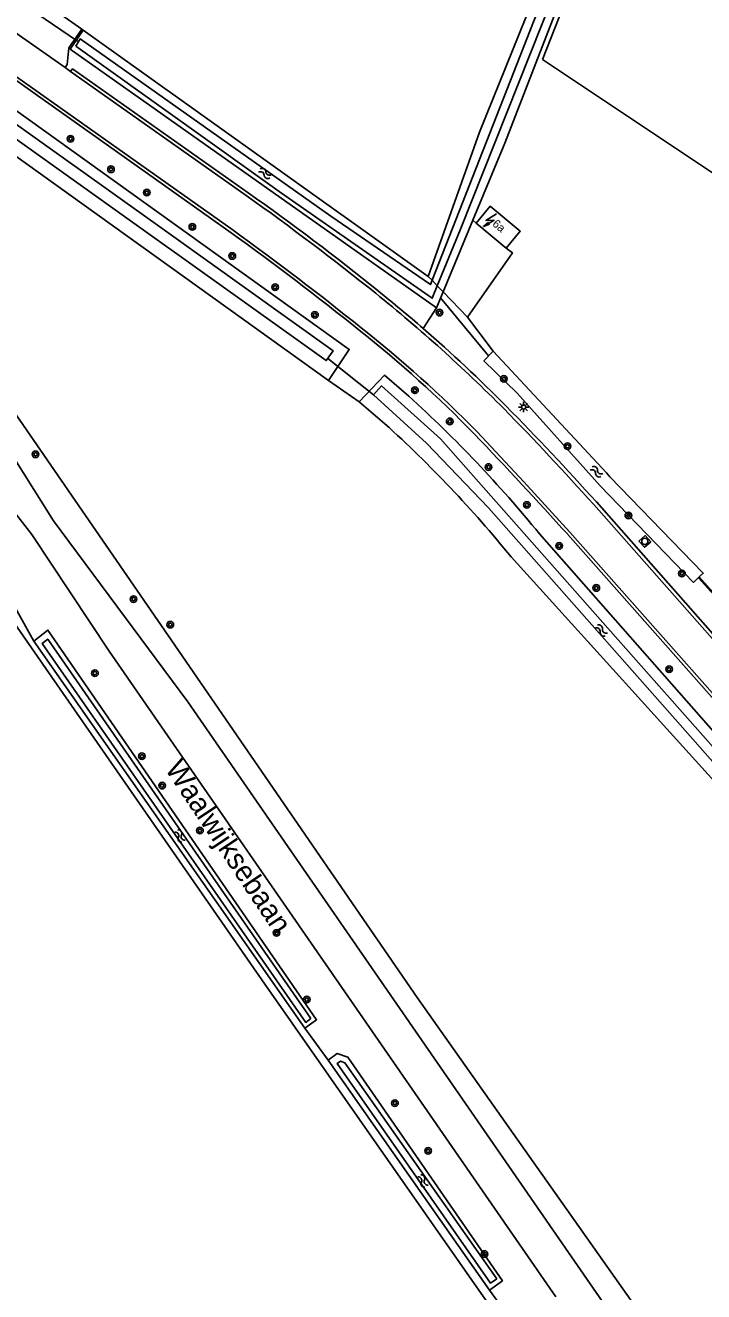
# Model space of a CAD drawing. Extents: x 136000 to 141000, y 400494 to 402006.
# Drawn here: x 136679.5 to 136761.2, y 401183.4 to 401336 of the extents above; entities that cross this region are included whole.
import ezdxf

# ---------------------------------------------------------------- set-up
doc = ezdxf.new("R2010")
doc.units = 0
for name, color, linetype in [('gg-afsc-draadraster', 7, 'Continuous'), ('gg-afsc-erfafscheiding', 7, 'Continuous'), ('gg-afsc-lijn draadraster', 7, 'Continuous'), ('gg-anno-huisnummerreeks BGT', 7, 'Continuous'), ('gg-anno-openbare ruimte label', 7, 'Continuous'), ('gg-bbg-hoofdgebouw', 7, 'Continuous'), ('gg-knt-bronhoudergrens', 7, 'Continuous'), ('gg-knt-onverhard', 7, 'Continuous'), ('gg-knt-verharding', 7, 'Continuous'), ('gg-kntw-bovenkant insteek waterloop', 7, 'Continuous'), ('gg-kntw-waterlijn', 7, 'Continuous'), ('gg-kwrk-duiker nz buis', 7, 'Continuous'), ('gt-grn-groengrens', 7, 'Continuous'), ('gt-grn-groengrens NZ', 7, 'Continuous'), ('gt-grn-vlakafsluiter', 7, 'Continuous'), ('gt-symb-boom', 7, 'Continuous'), ('gt-symb-lichtmast', 7, 'Continuous'), ('gt-symb-rioolschacht', 7, 'Continuous'), ('gt-symb-trafo symbool', 7, 'Continuous'), ('gt-symb-watersymbool', 7, 'Continuous')]:
    doc.layers.add(name, color=color, linetype=linetype)

# ---------------------------------------------------------------- blocks, each defined once
blk = doc.blocks.new('gt0-BOOM')
at = {"layer": 'gt-symb-boom'}
for radius in [0.4, 0.2]:
    blk.add_circle((0, 0), radius, dxfattribs=at)
blk = doc.blocks.new('gt0-WA')
at = {"layer": 'gt-symb-watersymbool'}
for centre, start, end in [((-0.32, 0.02), 28.0725, 151.9275), ((0.43, 0.42), 208.0725, 331.9275), ((-0.32, -0.43), 28.0725, 151.9275), ((0.43, -0.03), 208.0725, 331.9275)]:
    blk.add_arc(centre, 0.425, start, end, dxfattribs=at)
blk = doc.blocks.new('gt0-HSP')
at = {"layer": 'gt-symb-trafo symbool'}
for points in [[(0.77, 0.75), (-0.53, 0), (0.47, 0), (-0.83, -0.75)], [(-0.22, -0.24), (-0.83, -0.75), (-0.08, -0.48)]]:
    blk.add_lwpolyline(points, dxfattribs=at)
blk = doc.blocks.new('gt0-RS')
at = {"layer": 'gt-symb-rioolschacht'}
blk.add_lwpolyline([(-0.5, -0.5), (0.5, -0.5), (0.5, 0.5), (-0.5, 0.5)], close=True, dxfattribs=at)
blk.add_circle((0, 0), 0.375, dxfattribs=at)
blk = doc.blocks.new('gt0-LMAST')
at = {"layer": 'gt-symb-lichtmast'}
for p, q in [((-0.18, 0.17), (-0.45, 0.44)), ((-0.01, 0.25), (-0.01, 0.62)), ((0.17, 0.17), (0.44, 0.44)), ((-0.26, 0), (-0.63, 0)), ((-0.18, -0.18), (-0.45, -0.45)), ((-0.01, -0.25), (-0.01, -0.63)), ((0.44, -0.45), (0.17, -0.18)), ((0.24, 0), (0.62, 0))]:
    blk.add_line(p, q, dxfattribs=at)
blk.add_circle((-0.01, 0), 0.25, dxfattribs=at)

msp = doc.modelspace()

# ---------------------------------------------------------------- linework, layer by layer
at = {"layer": 'gg-afsc-draadraster'}
msp.add_line((136770.14, 401312.92), (136741.77, 401331.86), dxfattribs=at)
at = {"layer": 'gg-afsc-erfafscheiding'}
for p, q in [((136733.78, 401312.15), (136733.36, 401312.49)), ((136715.99, 401293.21), (136719.69, 401290.62)), ((136749.45, 401282.07), (136749.86, 401281.6))]:
    msp.add_line(p, q, dxfattribs=at)
msp.add_lwpolyline([(136737.39, 401309.15), (136738.16, 401308.57), (136732.73, 401300.84)], dxfattribs=at)
at = {"layer": 'gg-afsc-lijn draadraster'}
msp.add_line((136770.14, 401312.92), (136741.77, 401331.86), dxfattribs=at)
at = {"layer": 'gg-bbg-hoofdgebouw'}
msp.add_line((136733.78, 401312.15), (136737.39, 401309.15), dxfattribs=at)
msp.add_lwpolyline([(136737.39, 401309.15), (136739.08, 401311.18), (136735.47, 401314.18), (136733.78, 401312.15)], dxfattribs=at)
at = {"layer": 'gg-knt-bronhoudergrens'}
msp.add_line((136741.77, 401331.86), (136769.24, 401401.99), dxfattribs=at)
msp.add_lwpolyline([(136329.1, 401092.76), (136332.22, 401095.04), (136332.26, 401095.73), (136332.53, 401096.42), (136333.39, 401097.19), (136336, 401099.05), (136351.33, 401109.2), (136383.44, 401129.65), (136457.53, 401176.83), (136492.63, 401198.5), (136534.15, 401224.7), (136593.43, 401261.11), (136596.38, 401263.42), (136596.38, 401266.18), (136651.65, 401301.12), (136663.45, 401285.13), (136707.95, 401221.01), (136747.52, 401164.38), (136787.02, 401107.85)], dxfattribs=at)
at = {"layer": 'gg-knt-onverhard'}
for points in [[(136625.79, 401341.62), (136633.89, 401332.07), (136660.81, 401299.62), (136680.3, 401274.66), (136689.58, 401260.6), (136743.35, 401182.82)], [(136817.49, 401083.45), (136816.84, 401084.62), (136764.76, 401159.39), (136699.05, 401254.5), (136682.87, 401276.27), (136674.27, 401290), (136672.66, 401292.12)]]:
    msp.add_lwpolyline(points, dxfattribs=at)
at = {"layer": 'gg-knt-verharding'}
for p, q in [((136686.29, 401335.5), (136681.21, 401339.14)), ((136676.9, 401336.08), (136684.3, 401330.88)), ((136684.74, 401333.25), (136686.29, 401335.5)), ((136684.3, 401330.88), (136684.95, 401330.43)), ((136684.95, 401330.43), (136706.1, 401315.47)), ((136747.92, 401278.24), (136779.3, 401242.67)), ((136748.24, 401278.57), (136779.61, 401242.94))]:
    msp.add_line(p, q, dxfattribs=at)
for points in [[(136704.28, 401310.98), (136678.19, 401329.47), (136642.05, 401354.92), (136642.27, 401355.21)], [(136642.27, 401355.21), (136678.42, 401329.77), (136704.51, 401311.29)], [(136684.3, 401330.88), (136684.53, 401331.27), (136684.74, 401333.25)], [(136706.33, 401315.8), (136685.18, 401330.73), (136684.95, 401330.43)], [(136824.78, 401184.75), (136787.82, 401226.63), (136745.05, 401274.93), (136739.49, 401280.98), (136733.9, 401286.99)], [(136744.79, 401274.66), (136787.49, 401226.38), (136824.5, 401184.49), (136824.64, 401184.62)]]:
    msp.add_lwpolyline(points, dxfattribs=at)
for centre, radius, start, end in [((136529.62, 401065.45), 306.43, 51.1216, 54.7841), ((136502.23, 401029.48), 351.22, 51.3291, 54.517), ((136501.82, 401029.74), 346.92, 51.0459, 54.2486), ((136489.88, 401013.12), 367, 51.2299, 54.2541), ((136600.46, 401153.71), 192.85, 44.8871, 51.053), ((136607.57, 401161.49), 182.74, 49.0281, 51.2467), ((136630.24, 401186.27), 144.11, 44.1845, 51.6318), ((136627.09, 401181.99), 149.78, 44.51, 51.6957), ((136607.99, 401162.08), 182.02, 44.6961, 49.0082), ((136475.03, 401033.62), 366.48, 41.8735, 44.3494), ((136458.92, 401016.97), 390.05, 42.1198, 44.4459), ((136266.21, 400840.99), 645.84, 42.18188, 43.6419)]:
    msp.add_arc(centre, radius, start, end, dxfattribs=at)
at = {"layer": 'gg-kntw-bovenkant insteek waterloop'}
for p, q in [((136715.99, 401293.21), (136640.09, 401347.62)), ((136728, 401305.72), (136686.45, 401335.38)), ((136729.78, 401303.88), (136733.36, 401312.49)), ((136728.99, 401301.95), (136729.78, 401303.88)), ((136735.82, 401296.73), (136749.45, 401282.07)), ((136722.77, 401287.99), (136719.69, 401290.62)), ((136680.52, 401261.79), (136713.14, 401215.19)), ((136735.39, 401183.6), (136715.97, 401211.34))]:
    msp.add_line(p, q, dxfattribs=at)
for points in [[(136733.36, 401312.49), (136737.21, 401321.77), (136760.65, 401382.34), (136758.83, 401384.26), (136734.16, 401323.12), (136728, 401305.72)], [(136642.99, 401351.13), (136718.48, 401296.93), (136715.99, 401293.21)], [(136686.45, 401335.38), (136684.89, 401333.12), (136728.99, 401301.95)], [(136760.62, 401269.53), (136759.94, 401268.87), (136748.7, 401280.52), (136738.72, 401291.66), (136734.7, 401295.58), (136735.82, 401296.73)], [(136725.66, 401291.31), (136722.73, 401293.82), (136719.69, 401290.62)], [(136749.86, 401281.6), (136761.1, 401269.98), (136760.62, 401269.53)], [(136850.28, 401151.62), (136794.48, 401214.39), (136741.4, 401274.72)], [(136867.03, 401127.7), (136845.6, 401151.34), (136765.15, 401241.93), (136737.99, 401271.94)], [(136713.14, 401215.19), (136714.56, 401216.2), (136682.21, 401263.12), (136680.52, 401261.79)], [(136715.97, 401211.34), (136717.04, 401212.13), (136718.32, 401211.67), (136736.92, 401184.76), (136735.39, 401183.6)]]:
    msp.add_lwpolyline(points, dxfattribs=at)
for centre, radius, start, end in [((136623.58, 401178.75), 151.95, 39.1644, 47.795), ((136623.54, 401178.71), 147.61, 39.1662, 47.7599)]:
    msp.add_arc(centre, radius, start, end, dxfattribs=at)
at = {"layer": 'gg-kntw-waterlijn'}
for points in [[(136729.09, 401304.6), (136731.87, 401311.43), (136747.25, 401350.12), (136756.36, 401373.02), (136759.96, 401382.09), (136759.2, 401382.88), (136754.26, 401370.63), (136746.8, 401352.1), (136728.45, 401305.26)], [(136642.04, 401348.28), (136677.96, 401322.6), (136715.72, 401295.6), (136716.55, 401296.77), (136695.96, 401311.5), (136653.83, 401341.61), (136642.8, 401349.5), (136642.04, 401348.28)], [(136728.45, 401305.26), (136728.25, 401304.75), (136716.26, 401313), (136686.1, 401334.33), (136685.56, 401333.48)], [(136685.56, 401333.48), (136710.35, 401315.77), (136728.47, 401303.09), (136729.09, 401304.6)], [(136721.42, 401291.45), (136727.8, 401285.66), (136735.26, 401277.85), (136759.51, 401250.36), (136799.92, 401204.54), (136843.74, 401155.4), (136856.44, 401141.14), (136862.4, 401135.16), (136867.79, 401129.75), (136868.4, 401130.35), (136858.15, 401140.64), (136850.41, 401149.38), (136840.2, 401160.94), (136813.31, 401191.34), (136780.24, 401228.74), (136748.7, 401264.41), (136729.46, 401286.18), (136722.37, 401292.53), (136721.42, 401291.45)], [(136713.88, 401216.36), (136713.25, 401215.88), (136681.51, 401261.5), (136682.19, 401262.04), (136713.88, 401216.36)], [(136736.26, 401184.97), (136735.5, 401184.45), (136717.04, 401210.93), (136717.45, 401211.19), (136717.97, 401210.99), (136736.26, 401184.97)]]:
    msp.add_lwpolyline(points, dxfattribs=at)
at = {"layer": 'gg-kwrk-duiker nz buis'}
for p, q in [((136685.78, 401334.05), (136679.86, 401338.1)), ((136729.48, 401303.14), (136735.26, 401296.15)), ((136721.42, 401291.45), (136715.93, 401295.84)), ((136760.52, 401269.43), (136775.48, 401252.78))]:
    msp.add_line(p, q, dxfattribs=at)
at = {"layer": 'gt-grn-groengrens'}
for p, q in [((136686.45, 401335.38), (136686.29, 401335.5)), ((136729.78, 401303.88), (136732.73, 401300.84)), ((136727.39, 401299.46), (136728.99, 401301.95)), ((136732.73, 401300.84), (136735.82, 401296.73)), ((136766.81, 401262.58), (136760.62, 401269.53)), ((136677.93, 401266.49), (136680.52, 401261.79)), ((136713.14, 401215.19), (136715.97, 401211.34)), ((136735.39, 401183.6), (136738.35, 401179.52))]:
    msp.add_line(p, q, dxfattribs=at)
at = {"layer": 'gt-grn-groengrens NZ'}
msp.add_lwpolyline([(136756.71, 401176.26), (136726.68, 401218.87), (136696.68, 401262.46), (136672.56, 401297.45), (136643.27, 401332.88), (136633.68, 401344.54)], dxfattribs=at)
at = {"layer": 'gt-grn-vlakafsluiter'}
for p, q in [((136728, 401305.72), (136728.45, 401305.26)), ((136728.45, 401305.26), (136729.09, 401304.6)), ((136729.09, 401304.6), (136729.78, 401303.88))]:
    msp.add_line(p, q, dxfattribs=at)

# ---------------------------------------------------------------- block references
at = {"layer": 'gt-symb-boom'}
for p in [(136684.94, 401322.31), (136689.81, 401318.63), (136694.12, 401315.83), (136699.6, 401311.7), (136704.41, 401308.19), (136709.56, 401304.43), (136714.36, 401301.1), (136729.36, 401301.37), (136737.1, 401293.39), (136726.4, 401292.02), (136730.58, 401288.27), (136744.76, 401285.28), (136680.73, 401284.3), (136735.26, 401282.77), (136739.88, 401278.21), (136752.09, 401276.94), (136743.76, 401273.26), (136758.54, 401269.95), (136748.23, 401268.2), (136692.53, 401266.86), (136696.95, 401263.78), (136687.88, 401257.94), (136756.99, 401258.41), (136693.53, 401247.94), (136695.96, 401244.39), (136700.52, 401238.98), (136709.74, 401226.65), (136713.37, 401218.62), (136723.99, 401206.15), (136727.98, 401200.4), (136734.77, 401187.97)]:
    msp.add_blockref('gt0-BOOM', p, dxfattribs=at)
at = {"layer": 'gt-symb-lichtmast'}
msp.add_blockref('gt0-LMAST', (136739.49, 401289.99), dxfattribs=at)
at = {"layer": 'gt-symb-rioolschacht', "rotation": -48.40451829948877}
msp.add_blockref('gt0-RS', (136754.07, 401273.81), dxfattribs=at)
at = {"layer": 'gt-symb-trafo symbool', "rotation": 0.973934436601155}
msp.add_blockref('gt0-HSP', (136735.46, 401312.49), dxfattribs=at)
at = {"layer": 'gt-symb-watersymbool'}
for p, rotation in [((136708.3, 401318.16), -27.0006547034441), ((136748.22, 401282.23), -31.003067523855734), ((136748.79, 401263.11), -38.01566048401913), ((136698.08, 401238.36), -55.43537706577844), ((136727.33, 401196.82), -55.34106377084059)]:
    msp.add_blockref('gt0-WA', p, dxfattribs=dict(at, rotation=rotation))

# ---------------------------------------------------------------- texts
at = {"layer": 'gg-anno-huisnummerreeks BGT'}
msp.add_text('6a', height=1, rotation=320.3, dxfattribs=at).set_placement((136735.63, 401311.92))
at = {"layer": 'gg-anno-openbare ruimte label'}
msp.add_text('Waalwijksebaan', height=2.5, rotation=303.7, dxfattribs=at).set_placement((136696.23, 401246.42))

doc.saveas('drawing.dxf')
